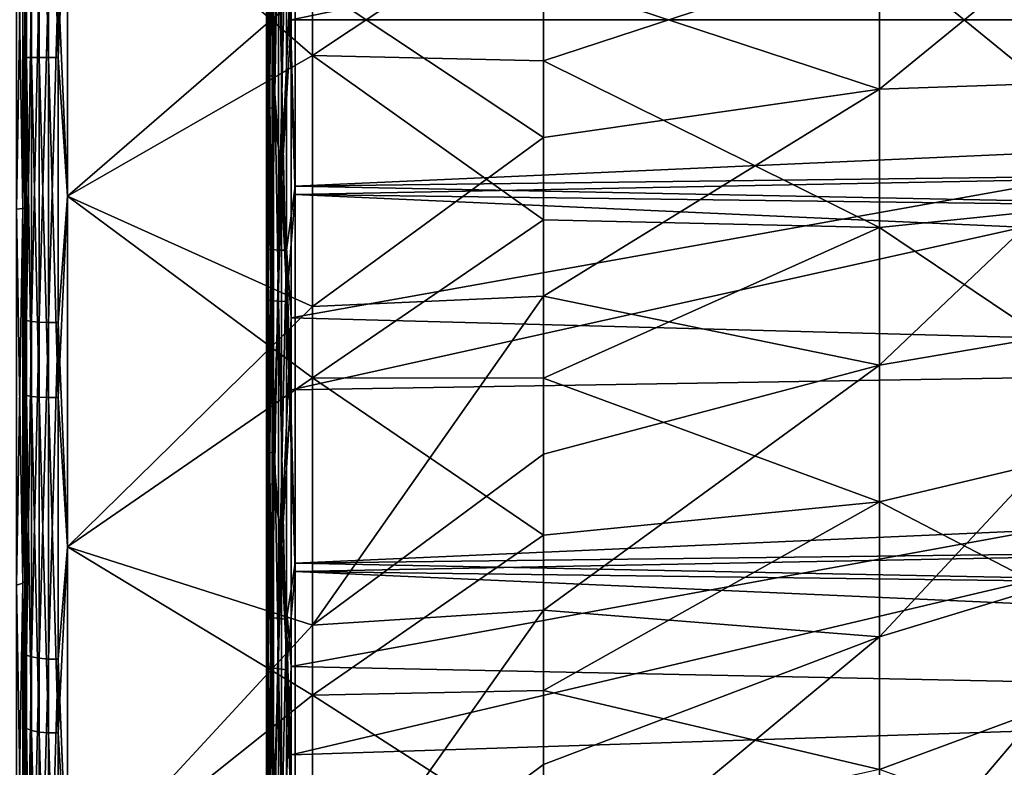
# Model space of a CAD drawing. Header units: millimetres. Extents: x -147 to 182, y -41 to 41.
# Tile 284 of 309: x 137 to 144, y -5 to 0. Entities that reach past the tile are written whole.
import ezdxf

# ---------------------------------------------------------------- set-up
doc = ezdxf.new("R2010")
doc.units = ezdxf.units.MM
doc.header["$LTSCALE"] = 51.403556
for name, color, linetype in [('1', 7, 'CONTINUOUS'), ('10', 7, 'CONTINUOUS'), ('100', 7, 'CONTINUOUS'), ('101', 7, 'CONTINUOUS'), ('11', 7, 'CONTINUOUS'), ('116', 7, 'CONTINUOUS'), ('16', 7, 'CONTINUOUS'), ('17', 7, 'CONTINUOUS'), ('18', 7, 'CONTINUOUS'), ('19', 7, 'CONTINUOUS'), ('20', 7, 'CONTINUOUS'), ('21', 7, 'CONTINUOUS'), ('96', 7, 'CONTINUOUS'), ('97', 7, 'CONTINUOUS'), ('99', 7, 'CONTINUOUS')]:
    doc.layers.add(name, color=color, linetype=linetype)

msp = doc.modelspace()

# ---------------------------------------------------------------- linework, layer by layer
at = {"layer": '1', "color": 7, "linetype": 'CONTINUOUS'}
for points in [[(137, 6.5155, 21.7449), (137, -7.7692, 21.3291), (137, 7.7698, 21.3289), (137, 6.5155, 21.7449)], [(137, 7.7698, 21.3289), (137, -7.7692, 21.3291), (137, -1.23, 21.1186), (137, 7.7698, 21.3289)], [(137, 1.23, 21.1186), (137, 7.7698, 21.3289), (137, -1.23, 21.1186), (137, 1.23, 21.1186)], [(137, 6.5149, -21.745), (137, 7.7692, -21.3291), (137, -6.5155, -21.7449), (137, 6.5149, -21.745)], [(137, -6.5155, -21.7449), (137, 7.7692, -21.3291), (137, -7.7698, -21.3289), (137, -6.5155, -21.7449)], [(137, -7.7698, -21.3289), (137, 7.7692, -21.3291), (137, 1.23, -21.1186), (137, -7.7698, -21.3289)], [(137, -6.5149, 21.745), (137, -7.7692, 21.3291), (137, 6.5155, 21.7449), (137, -6.5149, 21.745)], [(137, 5.2391, 22.0871), (137, -6.5149, 21.745), (137, 6.5155, 21.7449), (137, 5.2391, 22.0871)], [(137, 5.2386, -22.0873), (137, 6.5149, -21.745), (137, -5.2391, -22.0871), (137, 5.2386, -22.0873)], [(137, -5.2391, -22.0871), (137, 6.5149, -21.745), (137, -6.5155, -21.7449), (137, -5.2391, -22.0871)], [(137, -5.2386, 22.0873), (137, -6.5149, 21.745), (137, 5.2391, 22.0871), (137, -5.2386, 22.0873)], [(137, 3.9451, 22.3546), (137, -5.2386, 22.0873), (137, 5.2391, 22.0871), (137, 3.9451, 22.3546)], [(137, 3.9445, -22.3547), (137, 5.2386, -22.0873), (137, -3.9451, -22.3546), (137, 3.9445, -22.3547)], [(137, -3.9451, -22.3546), (137, 5.2386, -22.0873), (137, -5.2391, -22.0871), (137, -3.9451, -22.3546)], [(137, -3.9445, 22.3547), (137, -5.2386, 22.0873), (137, 3.9451, 22.3546), (137, -3.9445, 22.3547)], [(137, 2.6376, 22.5462), (137, -3.9445, 22.3547), (137, 3.9451, 22.3546), (137, 2.6376, 22.5462)], [(137, 2.637, -22.5463), (137, 3.9445, -22.3547), (137, -2.6376, -22.5462), (137, 2.637, -22.5463)], [(137, -2.6376, -22.5462), (137, 3.9445, -22.3547), (137, -3.9451, -22.3546), (137, -2.6376, -22.5462)], [(137, -2.637, 22.5463), (137, -3.9445, 22.3547), (137, 2.6376, 22.5462), (137, -2.637, 22.5463)], [(137, 1.3211, 22.6615), (137, -2.637, 22.5463), (137, 2.6376, 22.5462), (137, 1.3211, 22.6615)], [(137, 1.3206, -22.6616), (137, 2.637, -22.5463), (137, -1.3211, -22.6615), (137, 1.3206, -22.6616)], [(137, -1.3211, -22.6615), (137, 2.637, -22.5463), (137, -2.6376, -22.5462), (137, -1.3211, -22.6615)], [(137, -1.3206, 22.6616), (137, -2.637, 22.5463), (137, 1.3211, 22.6615), (137, -1.3206, 22.6616)], [(137, 0.0003, 22.7), (137, -1.3206, 22.6616), (137, 1.3211, 22.6615), (137, 0.0003, 22.7)], [(137, -0.0003, -22.7), (137, 1.3206, -22.6616), (137, -1.3211, -22.6615), (137, -0.0003, -22.7)], [(137, -1.23, -21.1186), (137, -7.7698, -21.3289), (137, 1.23, -21.1186), (137, -1.23, -21.1186)], [(137, -7.7692, 21.3291), (137, -8.9972, 20.8408), (137, -1.23, 21.1186), (137, -7.7692, 21.3291)], [(137, -1.23, 21.1186), (137, -8.9972, 20.8408), (137, -3.6734, 20.833), (137, -1.23, 21.1186)], [(137, -8.9977, -20.8406), (137, -7.7698, -21.3289), (137, -1.23, -21.1186), (137, -8.9977, -20.8406)], [(137, -3.6734, -20.833), (137, -8.9977, -20.8406), (137, -1.23, -21.1186), (137, -3.6734, -20.833)], [(137, -8.9972, 20.8408), (137, -10.1946, 20.282), (137, -3.6734, 20.833), (137, -8.9972, 20.8408)], [(137, -3.6734, 20.833), (137, -10.1946, 20.282), (137, -6.0671, 20.2657), (137, -3.6734, 20.833)], [(137, -10.1951, -20.2818), (137, -8.9977, -20.8406), (137, -3.6734, -20.833), (137, -10.1951, -20.2818)], [(137, -6.0671, -20.2657), (137, -10.1951, -20.2818), (137, -3.6734, -20.833), (137, -6.0671, -20.2657)]]:
    msp.add_3dface(points, dxfattribs=at)
at = {"layer": '10', "color": 7, "linetype": 'CONTINUOUS'}
for points in [[(136.9428, -1.3301, -22.8375), (136.9428, 1.3301, -22.8375), (136.9854, -1.3253, -22.7539), (136.9428, -1.3301, -22.8375)], [(136.9854, -1.3253, -22.7539), (136.9428, 1.3301, -22.8375), (136.9854, 1.3253, -22.7539), (136.9854, -1.3253, -22.7539)], [(137, 1.3206, -22.6616), (137, -0.0003, -22.7), (136.9854, 1.3253, -22.7539), (137, 1.3206, -22.6616)], [(137, -0.0003, -22.7), (136.9854, -1.3253, -22.7539), (136.9854, 1.3253, -22.7539), (137, -0.0003, -22.7)], [(137, -0.0003, -22.7), (137, -1.3211, -22.6615), (136.9854, -1.3253, -22.7539), (137, -0.0003, -22.7)], [(136.9854, -3.9579, -22.4462), (136.9428, -1.3301, -22.8375), (136.9854, -1.3253, -22.7539), (136.9854, -3.9579, -22.4462)], [(136.9428, -3.9724, -22.5286), (136.9428, -1.3301, -22.8375), (136.9854, -3.9579, -22.4462), (136.9428, -3.9724, -22.5286)], [(137, -1.3211, -22.6615), (137, -2.6376, -22.5462), (136.9854, -1.3253, -22.7539), (137, -1.3211, -22.6615)], [(137, -2.6376, -22.5462), (136.9854, -3.9579, -22.4462), (136.9854, -1.3253, -22.7539), (137, -2.6376, -22.5462)], [(137, -2.6376, -22.5462), (137, -3.9451, -22.3546), (136.9854, -3.9579, -22.4462), (137, -2.6376, -22.5462)], [(137, -3.9451, -22.3546), (137, -5.2391, -22.0871), (136.9854, -3.9579, -22.4462), (137, -3.9451, -22.3546)], [(136.9854, -6.5369, -21.8349), (136.9428, -3.9724, -22.5286), (136.9854, -3.9579, -22.4462), (136.9854, -6.5369, -21.8349)], [(136.9428, -6.561, -21.9151), (136.9428, -3.9724, -22.5286), (136.9854, -6.5369, -21.8349), (136.9428, -6.561, -21.9151)], [(137, -5.2391, -22.0871), (136.9854, -6.5369, -21.8349), (136.9854, -3.9579, -22.4462), (137, -5.2391, -22.0871)], [(137, -5.2391, -22.0871), (137, -6.5155, -21.7449), (136.9854, -6.5369, -21.8349), (137, -5.2391, -22.0871)]]:
    msp.add_3dface(points, dxfattribs=at)
at = {"layer": '100', "color": 7, "linetype": 'CONTINUOUS'}
for points in [[(138.8722, 0, -22.3961), (150.5846, 2.4088, -20.6097), (138.8722, 2.6, -22.2446), (138.8722, 0, -22.3961)], [(150.5846, -0.0002, -20.75), (150.5846, 2.4088, -20.6097), (138.8722, 0, -22.3961), (150.5846, -0.0002, -20.75)], [(138.8722, -2.6, -22.2446), (150.5846, -0.0002, -20.75), (138.8722, 0, -22.3961), (138.8722, -2.6, -22.2446)], [(150.5846, -2.4089, -20.6097), (150.5846, -0.0002, -20.75), (138.8722, -2.6, -22.2446), (150.5846, -2.4089, -20.6097)], [(150.5846, -4.785, -20.1907), (150.5846, -2.4089, -20.6097), (138.8722, -5.1649, -21.7924), (150.5846, -4.785, -20.1907)], [(138.8722, -5.1649, -21.7924), (150.5846, -2.4089, -20.6097), (138.8722, -2.6, -22.2446), (138.8722, -5.1649, -21.7924)], [(138.8722, -7.6599, -21.0454), (150.5846, -7.0969, -19.4986), (150.5846, -4.785, -20.1907), (138.8722, -7.6599, -21.0454)], [(138.8722, -7.6599, -21.0454), (150.5846, -4.785, -20.1907), (138.8722, -5.1649, -21.7924), (138.8722, -7.6599, -21.0454)]]:
    msp.add_3dface(points, dxfattribs=at)
at = {"layer": '101', "color": 7, "linetype": 'CONTINUOUS'}
for points in [[(138.7, 1.4838, 22.7499), (138.7, -1.1575, 22.7688), (138.7098, 0.9877, 22.8389), (138.7, 1.4838, 22.7499)], [(138.9017, -1.1685, 22.9685), (138.9017, 1.4959, 22.9495), (138.8395, 0.9933, 22.9674), (138.9017, -1.1685, 22.9685)], [(138.7, -1.2174, -22.7657), (138.7, 1.4239, -22.7537), (138.7098, 0.6287, -22.8516), (138.7, -1.2174, -22.7657)], [(138.9017, 1.4364, -22.9533), (138.9017, -1.2281, -22.9654), (138.8395, 0.6322, -22.9802), (138.9017, 1.4364, -22.9533)], [(138.7, -1.1575, 22.7688), (138.7098, -1.6107, 22.8034), (138.7098, 0.9877, 22.8389), (138.7, -1.1575, 22.7688)], [(138.7385, -1.6146, 22.8593), (138.7385, 0.9901, 22.8949), (138.7098, -1.6107, 22.8034), (138.7385, -1.6146, 22.8593)], [(138.7098, -1.6107, 22.8034), (138.7385, 0.9901, 22.8949), (138.7098, 0.9877, 22.8389), (138.7098, -1.6107, 22.8034)], [(138.7832, -1.6178, 22.9036), (138.7832, 0.992, 22.9392), (138.7385, -1.6146, 22.8593), (138.7832, -1.6178, 22.9036)], [(138.7385, -1.6146, 22.8593), (138.7832, 0.992, 22.9392), (138.7385, 0.9901, 22.8949), (138.7385, -1.6146, 22.8593)], [(138.8395, -1.6198, 22.9317), (138.8395, 0.9933, 22.9674), (138.7832, -1.6178, 22.9036), (138.8395, -1.6198, 22.9317)], [(138.7832, -1.6178, 22.9036), (138.8395, 0.9933, 22.9674), (138.7832, 0.992, 22.9392), (138.7832, -1.6178, 22.9036)], [(138.8395, -1.6198, 22.9317), (138.9017, -1.1685, 22.9685), (138.8395, 0.9933, 22.9674), (138.8395, -1.6198, 22.9317)], [(138.7, -1.2174, -22.7657), (138.7098, 0.6287, -22.8516), (138.7098, -1.9689, -22.7753), (138.7, -1.2174, -22.7657)], [(138.7385, 0.6302, -22.9076), (138.7385, -1.9737, -22.8311), (138.7098, 0.6287, -22.8516), (138.7385, 0.6302, -22.9076)], [(138.7098, 0.6287, -22.8516), (138.7385, -1.9737, -22.8311), (138.7098, -1.9689, -22.7753), (138.7098, 0.6287, -22.8516)], [(138.7832, 0.6314, -22.9519), (138.7832, -1.9775, -22.8753), (138.7385, 0.6302, -22.9076), (138.7832, 0.6314, -22.9519)], [(138.7385, 0.6302, -22.9076), (138.7832, -1.9775, -22.8753), (138.7385, -1.9737, -22.8311), (138.7385, 0.6302, -22.9076)], [(138.8395, 0.6322, -22.9802), (138.8395, -1.9799, -22.9035), (138.7832, 0.6314, -22.9519), (138.8395, 0.6322, -22.9802)], [(138.7832, 0.6314, -22.9519), (138.8395, -1.9799, -22.9035), (138.7832, -1.9775, -22.8753), (138.7832, 0.6314, -22.9519)], [(138.8395, 0.6322, -22.9802), (138.9017, -1.2281, -22.9654), (138.8395, -1.9799, -22.9035), (138.8395, 0.6322, -22.9802)], [(138.7, -1.1575, 22.7688), (138.7, -3.7832, 22.4822), (138.7098, -1.6107, 22.8034), (138.7, -1.1575, 22.7688)], [(138.9018, -3.8173, 22.6792), (138.9017, -1.1685, 22.9685), (138.8395, -1.6198, 22.9317), (138.9018, -3.8173, 22.6792)], [(138.7, -3.8424, -22.4721), (138.7, -1.2174, -22.7657), (138.7098, -1.9689, -22.7753), (138.7, -3.8424, -22.4721)], [(138.9017, -1.2281, -22.9654), (138.9017, -3.8761, -22.6693), (138.8395, -1.9799, -22.9035), (138.9017, -1.2281, -22.9654)], [(138.7, -3.7832, 22.4822), (138.7098, -4.1883, 22.4733), (138.7098, -1.6107, 22.8034), (138.7, -3.7832, 22.4822)], [(138.7098, -4.1883, 22.4733), (138.7385, -1.6146, 22.8593), (138.7098, -1.6107, 22.8034), (138.7098, -4.1883, 22.4733)], [(138.7385, -4.1985, 22.5284), (138.7385, -1.6146, 22.8593), (138.7098, -4.1883, 22.4733), (138.7385, -4.1985, 22.5284)], [(138.7385, -4.1985, 22.5284), (138.7832, -1.6178, 22.9036), (138.7385, -1.6146, 22.8593), (138.7385, -4.1985, 22.5284)], [(138.7832, -4.2067, 22.572), (138.7832, -1.6178, 22.9036), (138.7385, -4.1985, 22.5284), (138.7832, -4.2067, 22.572)], [(138.7832, -4.2067, 22.572), (138.8395, -1.6198, 22.9317), (138.7832, -1.6178, 22.9036), (138.7832, -4.2067, 22.572)], [(138.8395, -4.2118, 22.5998), (138.8395, -1.6198, 22.9317), (138.7832, -4.2067, 22.572), (138.8395, -4.2118, 22.5998)], [(138.8395, -4.2118, 22.5998), (138.9018, -3.8173, 22.6792), (138.8395, -1.6198, 22.9317), (138.8395, -4.2118, 22.5998)], [(138.7, -3.8424, -22.4721), (138.7098, -1.9689, -22.7753), (138.7098, -4.5409, -22.4047), (138.7, -3.8424, -22.4721)], [(138.7385, -1.9737, -22.8311), (138.7385, -4.5521, -22.4596), (138.7098, -1.9689, -22.7753), (138.7385, -1.9737, -22.8311)], [(138.7098, -1.9689, -22.7753), (138.7385, -4.5521, -22.4596), (138.7098, -4.5409, -22.4047), (138.7098, -1.9689, -22.7753)], [(138.7832, -1.9775, -22.8753), (138.7832, -4.5609, -22.5031), (138.7385, -1.9737, -22.8311), (138.7832, -1.9775, -22.8753)], [(138.7385, -1.9737, -22.8311), (138.7832, -4.5609, -22.5031), (138.7385, -4.5521, -22.4596), (138.7385, -1.9737, -22.8311)], [(138.8395, -1.9799, -22.9035), (138.8395, -4.5665, -22.5308), (138.7832, -1.9775, -22.8753), (138.8395, -1.9799, -22.9035)], [(138.7832, -1.9775, -22.8753), (138.8395, -4.5665, -22.5308), (138.7832, -4.5609, -22.5031), (138.7832, -1.9775, -22.8753)], [(138.8395, -1.9799, -22.9035), (138.9017, -3.8761, -22.6693), (138.8395, -4.5665, -22.5308), (138.8395, -1.9799, -22.9035)], [(138.7, -3.7832, 22.4822), (138.7, -6.3581, 21.8937), (138.7098, -4.1883, 22.4733), (138.7, -3.7832, 22.4822)], [(138.7, -6.4158, -21.8769), (138.7, -3.8424, -22.4721), (138.7098, -4.5409, -22.4047), (138.7, -6.4158, -21.8769)], [(138.9018, -6.4149, 22.0855), (138.9018, -3.8173, 22.6792), (138.8395, -4.2118, 22.5998), (138.9018, -6.4149, 22.0855)], [(138.9017, -3.8761, -22.6693), (138.9017, -6.4721, -22.0688), (138.8395, -4.5665, -22.5308), (138.9017, -3.8761, -22.6693)], [(138.7, -6.3581, 21.8937), (138.7098, -6.7117, 21.8527), (138.7098, -4.1883, 22.4733), (138.7, -6.3581, 21.8937)], [(138.7098, -6.7117, 21.8527), (138.7385, -4.1985, 22.5284), (138.7098, -4.1883, 22.4733), (138.7098, -6.7117, 21.8527)], [(138.7385, -6.7282, 21.9063), (138.7385, -4.1985, 22.5284), (138.7098, -6.7117, 21.8527), (138.7385, -6.7282, 21.9063)], [(138.7385, -6.7282, 21.9063), (138.7832, -4.2067, 22.572), (138.7385, -4.1985, 22.5284), (138.7385, -6.7282, 21.9063)], [(138.7832, -6.7412, 21.9487), (138.7832, -4.2067, 22.572), (138.7385, -6.7282, 21.9063), (138.7832, -6.7412, 21.9487)], [(138.7832, -6.7412, 21.9487), (138.8395, -4.2118, 22.5998), (138.7832, -4.2067, 22.572), (138.7832, -6.7412, 21.9487)], [(138.8395, -6.7495, 21.9757), (138.8395, -4.2118, 22.5998), (138.7832, -6.7412, 21.9487), (138.8395, -6.7495, 21.9757)], [(138.8395, -6.7495, 21.9757), (138.9018, -6.4149, 22.0855), (138.8395, -4.2118, 22.5998), (138.8395, -6.7495, 21.9757)], [(138.7, -6.4158, -21.8769), (138.7098, -4.5409, -22.4047), (138.7098, -7.0543, -21.7446), (138.7, -6.4158, -21.8769)], [(138.7385, -4.5521, -22.4596), (138.7385, -7.0716, -21.7979), (138.7098, -4.5409, -22.4047), (138.7385, -4.5521, -22.4596)], [(138.7098, -4.5409, -22.4047), (138.7385, -7.0716, -21.7979), (138.7098, -7.0543, -21.7446), (138.7098, -4.5409, -22.4047)], [(138.7832, -4.5609, -22.5031), (138.7832, -7.0853, -21.8401), (138.7385, -4.5521, -22.4596), (138.7832, -4.5609, -22.5031)], [(138.7385, -4.5521, -22.4596), (138.7832, -7.0853, -21.8401), (138.7385, -7.0716, -21.7979), (138.7385, -4.5521, -22.4596)], [(138.8395, -4.5665, -22.5308), (138.8395, -7.094, -21.867), (138.7832, -4.5609, -22.5031), (138.8395, -4.5665, -22.5308)], [(138.7832, -4.5609, -22.5031), (138.8395, -7.094, -21.867), (138.7832, -7.0853, -21.8401), (138.7832, -4.5609, -22.5031)], [(138.8395, -4.5665, -22.5308), (138.9017, -6.4721, -22.0688), (138.8395, -7.094, -21.867), (138.8395, -4.5665, -22.5308)]]:
    msp.add_3dface(points, dxfattribs=at)
at = {"layer": '11', "color": 7, "linetype": 'CONTINUOUS'}
for points in [[(136.9428, 1.3301, 22.8375), (136.9428, -1.3301, 22.8375), (136.9854, 1.3253, 22.7539), (136.9428, 1.3301, 22.8375)], [(136.9854, 1.3253, 22.7539), (136.9428, -1.3301, 22.8375), (136.9854, -1.3253, 22.7539), (136.9854, 1.3253, 22.7539)], [(137, 0.0003, 22.7), (136.9854, 1.3253, 22.7539), (136.9854, -1.3253, 22.7539), (137, 0.0003, 22.7)], [(137, -1.3206, 22.6616), (137, 0.0003, 22.7), (136.9854, -1.3253, 22.7539), (137, -1.3206, 22.6616)], [(136.9428, -1.3301, 22.8375), (136.9428, -3.9724, 22.5286), (136.9854, -1.3253, 22.7539), (136.9428, -1.3301, 22.8375)], [(136.9854, -1.3253, 22.7539), (136.9428, -3.9724, 22.5286), (136.9854, -3.9579, 22.4462), (136.9854, -1.3253, 22.7539)], [(137, -2.637, 22.5463), (137, -1.3206, 22.6616), (136.9854, -3.9579, 22.4462), (137, -2.637, 22.5463)], [(137, -1.3206, 22.6616), (136.9854, -1.3253, 22.7539), (136.9854, -3.9579, 22.4462), (137, -1.3206, 22.6616)], [(137, -3.9445, 22.3547), (137, -2.637, 22.5463), (136.9854, -3.9579, 22.4462), (137, -3.9445, 22.3547)], [(137, -5.2386, 22.0873), (137, -3.9445, 22.3547), (136.9854, -6.5369, 21.8349), (137, -5.2386, 22.0873)], [(137, -3.9445, 22.3547), (136.9854, -3.9579, 22.4462), (136.9854, -6.5369, 21.8349), (137, -3.9445, 22.3547)], [(136.9428, -3.9724, 22.5286), (136.9428, -6.561, 21.9151), (136.9854, -3.9579, 22.4462), (136.9428, -3.9724, 22.5286)], [(136.9854, -3.9579, 22.4462), (136.9428, -6.561, 21.9151), (136.9854, -6.5369, 21.8349), (136.9854, -3.9579, 22.4462)], [(137, -6.5149, 21.745), (137, -5.2386, 22.0873), (136.9854, -6.5369, 21.8349), (137, -6.5149, 21.745)]]:
    msp.add_3dface(points, dxfattribs=at)
at = {"layer": '116', "color": 7, "linetype": 'CONTINUOUS'}
for points in [[(138.8722, 0, -22.3961), (138.8722, 2.6, -22.2446), (138.8047, 1.4375, -22.3722), (138.8722, 0, -22.3961)], [(138.7, 2.2618, -22.4806), (138.7, -0.4016, -22.5906), (138.7127, -0.3951, -22.5206), (138.7, 2.2618, -22.4806)], [(138.7, 2.2618, -22.4806), (138.7127, -0.3951, -22.5206), (138.7127, 2.2595, -22.4105), (138.7, 2.2618, -22.4806)], [(138.7127, -0.3951, -22.5206), (138.7491, 2.2533, -22.3496), (138.7127, 2.2595, -22.4105), (138.7127, -0.3951, -22.5206)], [(138.7491, -0.3941, -22.4594), (138.7491, 2.2533, -22.3496), (138.7127, -0.3951, -22.5206), (138.7491, -0.3941, -22.4594)], [(138.7491, -0.3941, -22.4594), (138.8047, 1.4375, -22.3722), (138.7491, 2.2533, -22.3496), (138.7491, -0.3941, -22.4594)], [(138.7, 2.0331, 22.5025), (138.7127, 2.0347, 22.432), (138.7127, -0.6209, 22.5155), (138.7, 2.0331, 22.5025)], [(138.7, -0.6312, 22.5853), (138.7, 2.0331, 22.5025), (138.7127, -0.6209, 22.5155), (138.7, -0.6312, 22.5853)], [(138.7491, 2.0291, 22.371), (138.7491, -0.6192, 22.4543), (138.7127, 2.0347, 22.432), (138.7491, 2.0291, 22.371)], [(138.7127, 2.0347, 22.432), (138.7491, -0.6192, 22.4543), (138.7127, -0.6209, 22.5155), (138.7127, 2.0347, 22.432)], [(138.7491, 2.0291, 22.371), (138.8047, 1.5179, 22.3668), (138.7491, -0.6192, 22.4543), (138.7491, 2.0291, 22.371)], [(138.8047, 1.5179, 22.3668), (138.8047, -1.0756, 22.3925), (138.7491, -0.6192, 22.4543), (138.8047, 1.5179, 22.3668)], [(138.8047, 1.5179, 22.3668), (138.8722, 0.3811, 22.3928), (138.8047, -1.0756, 22.3925), (138.8047, 1.5179, 22.3668)], [(138.8047, -1.1561, -22.3885), (138.8047, 1.4375, -22.3722), (138.7491, -0.3941, -22.4594), (138.8047, -1.1561, -22.3885)], [(138.8047, -1.1561, -22.3885), (138.8722, 0, -22.3961), (138.8047, 1.4375, -22.3722), (138.8047, -1.1561, -22.3885)], [(138.8722, 0.3811, 22.3928), (138.8722, -2.0946, 22.2979), (138.8047, -1.0756, 22.3925), (138.8722, 0.3811, 22.3928)], [(138.8722, -2.6, -22.2446), (138.8722, 0, -22.3961), (138.8047, -1.1561, -22.3885), (138.8722, -2.6, -22.2446)], [(138.7, -0.4016, -22.5906), (138.7127, -3.0443, -22.3174), (138.7127, -0.3951, -22.5206), (138.7, -0.4016, -22.5906)], [(138.7, -0.4016, -22.5906), (138.7, -3.0594, -22.386), (138.7127, -3.0443, -22.3174), (138.7, -0.4016, -22.5906)], [(138.7491, -3.036, -22.2568), (138.7491, -0.3941, -22.4594), (138.7127, -3.0443, -22.3174), (138.7491, -3.036, -22.2568)], [(138.7127, -3.0443, -22.3174), (138.7491, -0.3941, -22.4594), (138.7127, -0.3951, -22.5206), (138.7127, -3.0443, -22.3174)], [(138.7491, -3.036, -22.2568), (138.8047, -1.1561, -22.3885), (138.7491, -0.3941, -22.4594), (138.7491, -3.036, -22.2568)], [(138.7, -0.6312, 22.5853), (138.7127, -0.6209, 22.5155), (138.7127, -3.2678, 22.2858), (138.7, -0.6312, 22.5853)], [(138.7491, -0.6192, 22.4543), (138.7491, -3.259, 22.2252), (138.7127, -0.6209, 22.5155), (138.7491, -0.6192, 22.4543)], [(138.7127, -0.6209, 22.5155), (138.7491, -3.259, 22.2252), (138.7127, -3.2678, 22.2858), (138.7127, -0.6209, 22.5155)], [(138.7491, -0.6192, 22.4543), (138.8047, -1.0756, 22.3925), (138.7491, -3.259, 22.2252), (138.7491, -0.6192, 22.4543)], [(138.7, -3.2868, 22.3538), (138.7, -0.6312, 22.5853), (138.7127, -3.2678, 22.2858), (138.7, -3.2868, 22.3538)], [(138.8047, -1.0756, 22.3925), (138.8047, -3.6547, 22.1184), (138.7491, -3.259, 22.2252), (138.8047, -1.0756, 22.3925)], [(138.8047, -1.0756, 22.3925), (138.8722, -2.0946, 22.2979), (138.8047, -3.6547, 22.1184), (138.8047, -1.0756, 22.3925)], [(138.8047, -3.7341, -22.1051), (138.8047, -1.1561, -22.3885), (138.7491, -3.036, -22.2568), (138.8047, -3.7341, -22.1051)], [(138.8047, -3.7341, -22.1051), (138.8722, -2.6, -22.2446), (138.8047, -1.1561, -22.3885), (138.8047, -3.7341, -22.1051)], [(138.8722, -2.0946, 22.2979), (138.8722, -4.5448, 21.9301), (138.8047, -3.6547, 22.1184), (138.8722, -2.0946, 22.2979)], [(138.8722, -5.1649, -21.7924), (138.8722, -2.6, -22.2446), (138.8047, -3.7341, -22.1051), (138.8722, -5.1649, -21.7924)], [(138.7, -3.0594, -22.386), (138.7127, -5.651, -21.8037), (138.7127, -3.0443, -22.3174), (138.7, -3.0594, -22.386)], [(138.7491, -5.6356, -21.7444), (138.7491, -3.036, -22.2568), (138.7127, -5.651, -21.8037), (138.7491, -5.6356, -21.7444)], [(138.7127, -5.651, -21.8037), (138.7491, -3.036, -22.2568), (138.7127, -3.0443, -22.3174), (138.7127, -5.651, -21.8037)], [(138.7491, -5.6356, -21.7444), (138.8047, -3.7341, -22.1051), (138.7491, -3.036, -22.2568), (138.7491, -5.6356, -21.7444)], [(138.7, -3.0594, -22.386), (138.7, -5.6745, -21.8699), (138.7127, -5.651, -21.8037), (138.7, -3.0594, -22.386)], [(138.7, -3.2868, 22.3538), (138.7127, -3.2678, 22.2858), (138.7127, -5.8693, 21.7459), (138.7, -3.2868, 22.3538)], [(138.7, -5.8966, 21.8111), (138.7, -3.2868, 22.3538), (138.7127, -5.8693, 21.7459), (138.7, -5.8966, 21.8111)], [(138.7491, -3.259, 22.2252), (138.7491, -5.8534, 21.6868), (138.7127, -3.2678, 22.2858), (138.7491, -3.259, 22.2252)], [(138.7127, -3.2678, 22.2858), (138.7491, -5.8534, 21.6868), (138.7127, -5.8693, 21.7459), (138.7127, -3.2678, 22.2858)], [(138.7491, -3.259, 22.2252), (138.8047, -3.6547, 22.1184), (138.7491, -5.8534, 21.6868), (138.7491, -3.259, 22.2252)], [(138.8047, -3.6547, 22.1184), (138.8047, -6.1849, 21.5483), (138.7491, -5.8534, 21.6868), (138.8047, -3.6547, 22.1184)], [(138.8047, -3.6547, 22.1184), (138.8722, -4.5448, 21.9301), (138.8047, -6.1849, 21.5483), (138.8047, -3.6547, 22.1184)], [(138.8047, -6.2623, -21.5259), (138.8047, -3.7341, -22.1051), (138.7491, -5.6356, -21.7444), (138.8047, -6.2623, -21.5259)], [(138.8047, -6.2623, -21.5259), (138.8722, -5.1649, -21.7924), (138.8047, -3.7341, -22.1051), (138.8047, -6.2623, -21.5259)], [(138.8722, -4.5448, 21.9301), (138.8722, -6.9393, 21.2939), (138.8047, -6.1849, 21.5483), (138.8722, -4.5448, 21.9301)], [(138.8722, -7.6599, -21.0454), (138.8722, -5.1649, -21.7924), (138.8047, -6.2623, -21.5259), (138.8722, -7.6599, -21.0454)]]:
    msp.add_3dface(points, dxfattribs=at)
at = {"layer": '16', "color": 7, "linetype": 'CONTINUOUS'}
for points in [[(139.023, 2.0135, -20.1224), (139.023, -0.2521, -20.2213), (137.3009, 1.2401, -21.291), (139.023, 2.0135, -20.1224)], [(139.023, -0.2521, -20.2213), (139.023, 2.0135, -20.1224), (140.6478, 0.8279, -18.9619), (139.023, -0.2521, -20.2213)], [(137.3009, 1.2401, -21.291), (139.023, -0.2521, -20.2213), (137.3009, -1.2401, -21.291), (137.3009, 1.2401, -21.291)], [(140.6478, -0.2898, -18.9777), (139.023, -0.2521, -20.2213), (140.6478, 0.8279, -18.9619), (140.6478, -0.2898, -18.9777)], [(139.023, -0.2521, -20.2213), (139.023, -2.5146, -20.0659), (137.3009, -1.2401, -21.291), (139.023, -0.2521, -20.2213)], [(139.023, -2.5146, -20.0659), (139.023, -0.2521, -20.2213), (140.6478, -1.4066, -18.9278), (139.023, -2.5146, -20.0659)], [(140.6478, -1.4066, -18.9278), (139.023, -0.2521, -20.2213), (140.6478, -0.2898, -18.9777), (140.6478, -1.4066, -18.9278)], [(137.3009, -1.2401, -21.291), (139.023, -2.5146, -20.0659), (137.3009, -3.7034, -21.003), (137.3009, -1.2401, -21.291)], [(140.6478, -2.5184, -18.8121), (139.023, -2.5146, -20.0659), (140.6478, -1.4066, -18.9278), (140.6478, -2.5184, -18.8121)], [(139.023, -2.5146, -20.0659), (139.023, -4.7454, -19.6582), (137.3009, -3.7034, -21.003), (139.023, -2.5146, -20.0659)], [(139.023, -4.7454, -19.6582), (139.023, -2.5146, -20.0659), (140.6478, -3.6215, -18.6312), (139.023, -4.7454, -19.6582)], [(140.6478, -3.6215, -18.6312), (139.023, -2.5146, -20.0659), (140.6478, -2.5184, -18.8121), (140.6478, -3.6215, -18.6312)], [(140.6478, -4.7121, -18.3857), (139.023, -4.7454, -19.6582), (140.6478, -3.6215, -18.6312), (140.6478, -4.7121, -18.3857)], [(137.3009, -3.7034, -21.003), (139.023, -4.7454, -19.6582), (137.3009, -6.1167, -20.4311), (137.3009, -3.7034, -21.003)], [(139.023, -4.7454, -19.6582), (139.023, -6.9166, -19.0033), (137.3009, -6.1167, -20.4311), (139.023, -4.7454, -19.6582)], [(140.6478, -5.7863, -18.0764), (139.023, -4.7454, -19.6582), (140.6478, -4.7121, -18.3857), (140.6478, -5.7863, -18.0764)], [(139.023, -6.9166, -19.0033), (139.023, -4.7454, -19.6582), (140.6478, -5.7863, -18.0764), (139.023, -6.9166, -19.0033)]]:
    msp.add_3dface(points, dxfattribs=at)
at = {"layer": '17', "color": 7, "linetype": 'CONTINUOUS'}
for points in [[(137.3009, -1.2401, 21.291), (139.023, 0.2521, 20.2213), (137.3009, 1.2401, 21.291), (137.3009, -1.2401, 21.291)], [(140.6478, -0.8279, 18.9619), (140.6478, 0.2898, 18.9777), (139.023, 0.2521, 20.2213), (140.6478, -0.8279, 18.9619)], [(139.023, -2.0135, 20.1224), (139.023, 0.2521, 20.2213), (137.3009, -1.2401, 21.291), (139.023, -2.0135, 20.1224)], [(139.023, -2.0135, 20.1224), (140.6478, -0.8279, 18.9619), (139.023, 0.2521, 20.2213), (139.023, -2.0135, 20.1224)], [(140.6478, -1.9428, 18.8803), (140.6478, -0.8279, 18.9619), (139.023, -2.0135, 20.1224), (140.6478, -1.9428, 18.8803)], [(137.3009, -3.7034, 21.003), (139.023, -2.0135, 20.1224), (137.3009, -1.2401, 21.291), (137.3009, -3.7034, 21.003)], [(140.6478, -3.0509, 18.7331), (140.6478, -1.9428, 18.8803), (139.023, -4.2539, 19.7704), (140.6478, -3.0509, 18.7331)], [(139.023, -4.2539, 19.7704), (140.6478, -1.9428, 18.8803), (139.023, -2.0135, 20.1224), (139.023, -4.2539, 19.7704)], [(139.023, -4.2539, 19.7704), (139.023, -2.0135, 20.1224), (137.3009, -3.7034, 21.003), (139.023, -4.2539, 19.7704)], [(140.6478, -4.1484, 18.521), (140.6478, -3.0509, 18.7331), (139.023, -4.2539, 19.7704), (140.6478, -4.1484, 18.521)], [(137.3009, -6.1167, 20.4311), (139.023, -4.2539, 19.7704), (137.3009, -3.7034, 21.003), (137.3009, -6.1167, 20.4311)], [(140.6478, -5.2316, 18.2447), (140.6478, -4.1484, 18.521), (139.023, -6.4407, 19.1698), (140.6478, -5.2316, 18.2447)], [(139.023, -6.4407, 19.1698), (140.6478, -4.1484, 18.521), (139.023, -4.2539, 19.7704), (139.023, -6.4407, 19.1698)], [(139.023, -6.4407, 19.1698), (139.023, -4.2539, 19.7704), (137.3009, -6.1167, 20.4311), (139.023, -6.4407, 19.1698)], [(140.6478, -6.2966, 17.9051), (140.6478, -5.2316, 18.2447), (139.023, -6.4407, 19.1698), (140.6478, -6.2966, 17.9051)]]:
    msp.add_3dface(points, dxfattribs=at)
at = {"layer": '18', "color": 7, "linetype": 'CONTINUOUS'}
for points in [[(137.012, -0.2646, -21.221), (137, 1.23, -21.1186), (137.012, 2.1131, -21.1172), (137.012, -0.2646, -21.221)], [(137.0469, -0.2653, -21.2814), (137.012, 2.1131, -21.1172), (137.0469, 2.1191, -21.1772), (137.0469, -0.2653, -21.2814)], [(137.012, -0.2646, -21.221), (137.012, 2.1131, -21.1172), (137.0469, -0.2653, -21.2814), (137.012, -0.2646, -21.221)], [(137.1003, -0.2659, -21.3261), (137.0469, 2.1191, -21.1772), (137.1003, 2.1236, -21.2218), (137.1003, -0.2659, -21.3261)], [(137.0469, -0.2653, -21.2814), (137.0469, 2.1191, -21.1772), (137.1003, -0.2659, -21.3261), (137.0469, -0.2653, -21.2814)], [(137.1659, -0.2662, -21.3498), (137.1003, 2.1236, -21.2218), (137.1659, 2.1259, -21.2453), (137.1659, -0.2662, -21.3498)], [(137.1003, -0.2659, -21.3261), (137.1003, 2.1236, -21.2218), (137.1659, -0.2662, -21.3498), (137.1003, -0.2659, -21.3261)], [(137.1659, -0.2662, -21.3498), (137.1659, 2.1259, -21.2453), (137.2356, -0.2662, -21.3495), (137.1659, -0.2662, -21.3498)], [(137.2356, -0.2662, -21.3495), (137.1659, 2.1259, -21.2453), (137.2356, 2.1259, -21.2451), (137.2356, -0.2662, -21.3495)], [(137.3009, 1.2401, -21.291), (137.2356, -0.2662, -21.3495), (137.2356, 2.1259, -21.2451), (137.3009, 1.2401, -21.291)], [(137, -1.23, -21.1186), (137, 1.23, -21.1186), (137.012, -0.2646, -21.221), (137, -1.23, -21.1186)], [(137.3009, 1.2401, -21.291), (137.3009, -1.2401, -21.291), (137.2356, -0.2662, -21.3495), (137.3009, 1.2401, -21.291)], [(137.012, -2.6389, -21.0579), (137, -1.23, -21.1186), (137.012, -0.2646, -21.221), (137.012, -2.6389, -21.0579)], [(137.012, -2.6389, -21.0579), (137.012, -0.2646, -21.221), (137.0469, -2.6464, -21.1178), (137.012, -2.6389, -21.0579)], [(137.0469, -2.6464, -21.1178), (137.012, -0.2646, -21.221), (137.0469, -0.2653, -21.2814), (137.0469, -2.6464, -21.1178)], [(137.0469, -2.6464, -21.1178), (137.0469, -0.2653, -21.2814), (137.1003, -2.652, -21.1622), (137.0469, -2.6464, -21.1178)], [(137.1003, -2.652, -21.1622), (137.0469, -0.2653, -21.2814), (137.1003, -0.2659, -21.3261), (137.1003, -2.652, -21.1622)], [(137.1003, -2.652, -21.1622), (137.1003, -0.2659, -21.3261), (137.1659, -2.6549, -21.1857), (137.1003, -2.652, -21.1622)], [(137.1659, -2.6549, -21.1857), (137.1003, -0.2659, -21.3261), (137.1659, -0.2662, -21.3498), (137.1659, -2.6549, -21.1857)], [(137.1659, -2.6549, -21.1857), (137.1659, -0.2662, -21.3498), (137.2356, -2.6549, -21.1855), (137.1659, -2.6549, -21.1857)], [(137.2356, -2.6549, -21.1855), (137.1659, -0.2662, -21.3498), (137.2356, -0.2662, -21.3495), (137.2356, -2.6549, -21.1855)], [(137.3009, -1.2401, -21.291), (137.2356, -2.6549, -21.1855), (137.2356, -0.2662, -21.3495), (137.3009, -1.2401, -21.291)], [(137, -3.6734, -20.833), (137, -1.23, -21.1186), (137.012, -2.6389, -21.0579), (137, -3.6734, -20.833)], [(137.3009, -1.2401, -21.291), (137.3009, -3.7034, -21.003), (137.2356, -2.6549, -21.1855), (137.3009, -1.2401, -21.291)], [(137.012, -4.9801, -20.6301), (137, -3.6734, -20.833), (137.012, -2.6389, -21.0579), (137.012, -4.9801, -20.6301)], [(137.012, -4.9801, -20.6301), (137.012, -2.6389, -21.0579), (137.0469, -4.9942, -20.6887), (137.012, -4.9801, -20.6301)], [(137.0469, -4.9942, -20.6887), (137.012, -2.6389, -21.0579), (137.0469, -2.6464, -21.1178), (137.0469, -4.9942, -20.6887)], [(137.0469, -4.9942, -20.6887), (137.0469, -2.6464, -21.1178), (137.1003, -5.0047, -20.7322), (137.0469, -4.9942, -20.6887)], [(137.1003, -5.0047, -20.7322), (137.0469, -2.6464, -21.1178), (137.1003, -2.652, -21.1622), (137.1003, -5.0047, -20.7322)], [(137.1003, -5.0047, -20.7322), (137.1003, -2.652, -21.1622), (137.1659, -5.0103, -20.7552), (137.1003, -5.0047, -20.7322)], [(137.1659, -5.0103, -20.7552), (137.1003, -2.652, -21.1622), (137.1659, -2.6549, -21.1857), (137.1659, -5.0103, -20.7552)], [(137.1659, -5.0103, -20.7552), (137.1659, -2.6549, -21.1857), (137.2356, -5.0102, -20.755), (137.1659, -5.0103, -20.7552)], [(137.2356, -5.0102, -20.755), (137.1659, -2.6549, -21.1857), (137.2356, -2.6549, -21.1855), (137.2356, -5.0102, -20.755)], [(137.3009, -3.7034, -21.003), (137.2356, -5.0102, -20.755), (137.2356, -2.6549, -21.1855), (137.3009, -3.7034, -21.003)], [(137, -6.0671, -20.2657), (137, -3.6734, -20.833), (137.012, -4.9801, -20.6301), (137, -6.0671, -20.2657)], [(137.3009, -3.7034, -21.003), (137.3009, -6.1167, -20.4311), (137.2356, -5.0102, -20.755), (137.3009, -3.7034, -21.003)], [(137.012, -7.2586, -19.9428), (137, -6.0671, -20.2657), (137.012, -4.9801, -20.6301), (137.012, -7.2586, -19.9428)], [(137.012, -7.2586, -19.9428), (137.012, -4.9801, -20.6301), (137.0469, -7.2792, -19.9995), (137.012, -7.2586, -19.9428)], [(137.0469, -7.2792, -19.9995), (137.012, -4.9801, -20.6301), (137.0469, -4.9942, -20.6887), (137.0469, -7.2792, -19.9995)], [(137.0469, -7.2792, -19.9995), (137.0469, -4.9942, -20.6887), (137.1003, -7.2945, -20.0415), (137.0469, -7.2792, -19.9995)], [(137.1003, -7.2945, -20.0415), (137.0469, -4.9942, -20.6887), (137.1003, -5.0047, -20.7322), (137.1003, -7.2945, -20.0415)], [(137.1003, -7.2945, -20.0415), (137.1003, -5.0047, -20.7322), (137.1659, -7.3026, -20.0638), (137.1003, -7.2945, -20.0415)], [(137.1659, -7.3026, -20.0638), (137.1003, -5.0047, -20.7322), (137.1659, -5.0103, -20.7552), (137.1659, -7.3026, -20.0638)], [(137.2356, -7.3025, -20.0635), (137.1659, -5.0103, -20.7552), (137.2356, -5.0102, -20.755), (137.2356, -7.3025, -20.0635)], [(137.1659, -7.3026, -20.0638), (137.1659, -5.0103, -20.7552), (137.2356, -7.3025, -20.0635), (137.1659, -7.3026, -20.0638)], [(137.3009, -6.1167, -20.4311), (137.2356, -7.3025, -20.0635), (137.2356, -5.0102, -20.755), (137.3009, -6.1167, -20.4311)]]:
    msp.add_3dface(points, dxfattribs=at)
at = {"layer": '19', "color": 7, "linetype": 'CONTINUOUS'}
for points in [[(137, 1.23, 21.1186), (137, -1.23, 21.1186), (137.012, 0.2646, 21.221), (137, 1.23, 21.1186)], [(137.3009, -1.2401, 21.291), (137.3009, 1.2401, 21.291), (137.2356, 0.2662, 21.3495), (137.3009, -1.2401, 21.291)], [(137.012, 0.2646, 21.221), (137, -1.23, 21.1186), (137.012, -2.1131, 21.1172), (137.012, 0.2646, 21.221)], [(137.012, 0.2646, 21.221), (137.012, -2.1131, 21.1172), (137.0469, 0.2653, 21.2814), (137.012, 0.2646, 21.221)], [(137.0469, 0.2653, 21.2814), (137.012, -2.1131, 21.1172), (137.0469, -2.1191, 21.1772), (137.0469, 0.2653, 21.2814)], [(137.0469, 0.2653, 21.2814), (137.0469, -2.1191, 21.1772), (137.1003, 0.2659, 21.3261), (137.0469, 0.2653, 21.2814)], [(137.1003, 0.2659, 21.3261), (137.0469, -2.1191, 21.1772), (137.1003, -2.1236, 21.2218), (137.1003, 0.2659, 21.3261)], [(137.1003, 0.2659, 21.3261), (137.1003, -2.1236, 21.2218), (137.1659, 0.2662, 21.3498), (137.1003, 0.2659, 21.3261)], [(137.1659, 0.2662, 21.3498), (137.1003, -2.1236, 21.2218), (137.1659, -2.1259, 21.2453), (137.1659, 0.2662, 21.3498)], [(137.1659, 0.2662, 21.3498), (137.1659, -2.1259, 21.2453), (137.2356, 0.2662, 21.3495), (137.1659, 0.2662, 21.3498)], [(137.2356, 0.2662, 21.3495), (137.1659, -2.1259, 21.2453), (137.2356, -2.1259, 21.2451), (137.2356, 0.2662, 21.3495)], [(137.3009, -1.2401, 21.291), (137.2356, 0.2662, 21.3495), (137.2356, -2.1259, 21.2451), (137.3009, -1.2401, 21.291)], [(137, -1.23, 21.1186), (137, -3.6734, 20.833), (137.012, -2.1131, 21.1172), (137, -1.23, 21.1186)], [(137.3009, -3.7034, 21.003), (137.3009, -1.2401, 21.291), (137.2356, -2.1259, 21.2451), (137.3009, -3.7034, 21.003)], [(137.012, -2.1131, 21.1172), (137, -3.6734, 20.833), (137.012, -4.4642, 20.7478), (137.012, -2.1131, 21.1172)], [(137.012, -2.1131, 21.1172), (137.012, -4.4642, 20.7478), (137.0469, -2.1191, 21.1772), (137.012, -2.1131, 21.1172)], [(137.0469, -2.1191, 21.1772), (137.012, -4.4642, 20.7478), (137.0469, -4.4769, 20.8068), (137.0469, -2.1191, 21.1772)], [(137.0469, -2.1191, 21.1772), (137.0469, -4.4769, 20.8068), (137.1003, -2.1236, 21.2218), (137.0469, -2.1191, 21.1772)], [(137.1003, -2.1236, 21.2218), (137.0469, -4.4769, 20.8068), (137.1003, -4.4863, 20.8506), (137.1003, -2.1236, 21.2218)], [(137.1003, -2.1236, 21.2218), (137.1003, -4.4863, 20.8506), (137.1659, -2.1259, 21.2453), (137.1003, -2.1236, 21.2218)], [(137.1659, -2.1259, 21.2453), (137.1003, -4.4863, 20.8506), (137.1659, -4.4913, 20.8737), (137.1659, -2.1259, 21.2453)], [(137.1659, -2.1259, 21.2453), (137.1659, -4.4913, 20.8737), (137.2356, -2.1259, 21.2451), (137.1659, -2.1259, 21.2453)], [(137.2356, -2.1259, 21.2451), (137.1659, -4.4913, 20.8737), (137.2356, -4.4912, 20.8735), (137.2356, -2.1259, 21.2451)], [(137.3009, -3.7034, 21.003), (137.2356, -2.1259, 21.2451), (137.2356, -4.4912, 20.8735), (137.3009, -3.7034, 21.003)], [(137, -3.6734, 20.833), (137, -6.0671, 20.2657), (137.012, -4.4642, 20.7478), (137, -3.6734, 20.833)], [(137.3009, -6.1167, 20.4311), (137.3009, -3.7034, 21.003), (137.2356, -4.4912, 20.8735), (137.3009, -6.1167, 20.4311)], [(137.012, -4.4642, 20.7478), (137, -6.0671, 20.2657), (137.012, -6.7591, 20.1175), (137.012, -4.4642, 20.7478)], [(137.012, -4.4642, 20.7478), (137.012, -6.7591, 20.1175), (137.0469, -4.4769, 20.8068), (137.012, -4.4642, 20.7478)], [(137.0469, -4.4769, 20.8068), (137.012, -6.7591, 20.1175), (137.0469, -6.7784, 20.1747), (137.0469, -4.4769, 20.8068)], [(137.0469, -4.4769, 20.8068), (137.0469, -6.7784, 20.1747), (137.1003, -4.4863, 20.8506), (137.0469, -4.4769, 20.8068)], [(137.1003, -4.4863, 20.8506), (137.0469, -6.7784, 20.1747), (137.1003, -6.7926, 20.2171), (137.1003, -4.4863, 20.8506)], [(137.1003, -4.4863, 20.8506), (137.1003, -6.7926, 20.2171), (137.1659, -4.4913, 20.8737), (137.1003, -4.4863, 20.8506)], [(137.1659, -4.4913, 20.8737), (137.1003, -6.7926, 20.2171), (137.1659, -6.8001, 20.2396), (137.1659, -4.4913, 20.8737)], [(137.1659, -4.4913, 20.8737), (137.1659, -6.8001, 20.2396), (137.2356, -4.4912, 20.8735), (137.1659, -4.4913, 20.8737)], [(137.2356, -4.4912, 20.8735), (137.1659, -6.8001, 20.2396), (137.2356, -6.8001, 20.2393), (137.2356, -4.4912, 20.8735)], [(137.3009, -6.1167, 20.4311), (137.2356, -4.4912, 20.8735), (137.2356, -6.8001, 20.2393), (137.3009, -6.1167, 20.4311)]]:
    msp.add_3dface(points, dxfattribs=at)
at = {"layer": '20', "color": 7, "linetype": 'CONTINUOUS'}
for points in [[(140.6478, -0.2898, -18.9777), (140.6478, 0.8279, -18.9619), (143.011, 0.4871, -16.7397), (140.6478, -0.2898, -18.9777)], [(140.6478, -0.2898, -18.9777), (143.011, 0.4871, -16.7397), (143.011, -1.4596, -16.683), (140.6478, -0.2898, -18.9777)], [(145.1296, 0.4147, -14.2528), (145.1296, -1.2427, -14.2046), (143.011, 0.4871, -16.7397), (145.1296, 0.4147, -14.2528)], [(143.011, 0.4871, -16.7397), (145.1296, -1.2427, -14.2046), (143.011, -1.4596, -16.683), (143.011, 0.4871, -16.7397)], [(140.6478, -1.4066, -18.9278), (140.6478, -0.2898, -18.9777), (143.011, -1.4596, -16.683), (140.6478, -1.4066, -18.9278)], [(145.1296, -1.2427, -14.2046), (145.1296, -2.8834, -13.9643), (143.011, -1.4596, -16.683), (145.1296, -1.2427, -14.2046)], [(140.6478, -2.5184, -18.8121), (140.6478, -1.4066, -18.9278), (143.011, -1.4596, -16.683), (140.6478, -2.5184, -18.8121)], [(140.6478, -2.5184, -18.8121), (143.011, -1.4596, -16.683), (143.011, -3.3865, -16.4008), (140.6478, -2.5184, -18.8121)], [(143.011, -1.4596, -16.683), (145.1296, -2.8834, -13.9643), (143.011, -3.3865, -16.4008), (143.011, -1.4596, -16.683)], [(140.6478, -3.6215, -18.6312), (140.6478, -2.5184, -18.8121), (143.011, -3.3865, -16.4008), (140.6478, -3.6215, -18.6312)], [(145.1296, -2.8834, -13.9643), (145.1296, -4.485, -13.5351), (143.011, -3.3865, -16.4008), (145.1296, -2.8834, -13.9643)], [(140.6478, -4.7121, -18.3857), (140.6478, -3.6215, -18.6312), (143.011, -3.3865, -16.4008), (140.6478, -4.7121, -18.3857)], [(140.6478, -4.7121, -18.3857), (143.011, -3.3865, -16.4008), (143.011, -5.2676, -15.8968), (140.6478, -4.7121, -18.3857)], [(143.011, -3.3865, -16.4008), (145.1296, -4.485, -13.5351), (143.011, -5.2676, -15.8968), (143.011, -3.3865, -16.4008)], [(145.1296, -4.485, -13.5351), (145.1296, -6.026, -12.9229), (143.011, -5.2676, -15.8968), (145.1296, -4.485, -13.5351)], [(140.6478, -5.7863, -18.0764), (140.6478, -4.7121, -18.3857), (143.011, -5.2676, -15.8968), (140.6478, -5.7863, -18.0764)]]:
    msp.add_3dface(points, dxfattribs=at)
at = {"layer": '21', "color": 7, "linetype": 'CONTINUOUS'}
for points in [[(140.6478, 0.2898, 18.9777), (143.011, -0.4871, 16.7397), (143.011, 1.4596, 16.683), (140.6478, 0.2898, 18.9777)], [(143.011, -0.4871, 16.7397), (145.1296, 1.2427, 14.2046), (143.011, 1.4596, 16.683), (143.011, -0.4871, 16.7397)], [(145.1296, -0.4147, 14.2528), (145.1296, 1.2427, 14.2046), (143.011, -0.4871, 16.7397), (145.1296, -0.4147, 14.2528)], [(140.6478, 0.2898, 18.9777), (140.6478, -0.8279, 18.9619), (143.011, -0.4871, 16.7397), (140.6478, 0.2898, 18.9777)], [(145.1296, -2.0666, 14.1083), (145.1296, -0.4147, 14.2528), (143.011, -2.4271, 16.57), (145.1296, -2.0666, 14.1083)], [(143.011, -2.4271, 16.57), (145.1296, -0.4147, 14.2528), (143.011, -0.4871, 16.7397), (143.011, -2.4271, 16.57)], [(140.6478, -0.8279, 18.9619), (140.6478, -1.9428, 18.8803), (143.011, -0.4871, 16.7397), (140.6478, -0.8279, 18.9619)], [(140.6478, -1.9428, 18.8803), (143.011, -2.4271, 16.57), (143.011, -0.4871, 16.7397), (140.6478, -1.9428, 18.8803)], [(140.6478, -1.9428, 18.8803), (140.6478, -3.0509, 18.7331), (143.011, -2.4271, 16.57), (140.6478, -1.9428, 18.8803)], [(145.1296, -3.6905, 13.773), (145.1296, -2.0666, 14.1083), (143.011, -4.3344, 16.1761), (145.1296, -3.6905, 13.773)], [(143.011, -4.3344, 16.1761), (145.1296, -2.0666, 14.1083), (143.011, -2.4271, 16.57), (143.011, -4.3344, 16.1761)], [(140.6478, -3.0509, 18.7331), (140.6478, -4.1484, 18.521), (143.011, -2.4271, 16.57), (140.6478, -3.0509, 18.7331)], [(140.6478, -4.1484, 18.521), (143.011, -4.3344, 16.1761), (143.011, -2.4271, 16.57), (140.6478, -4.1484, 18.521)], [(145.1296, -5.2644, 13.2514), (145.1296, -3.6905, 13.773), (143.011, -6.183, 15.5636), (145.1296, -5.2644, 13.2514)], [(143.011, -6.183, 15.5636), (145.1296, -3.6905, 13.773), (143.011, -4.3344, 16.1761), (143.011, -6.183, 15.5636)], [(140.6478, -4.1484, 18.521), (140.6478, -5.2316, 18.2447), (143.011, -4.3344, 16.1761), (140.6478, -4.1484, 18.521)], [(140.6478, -5.2316, 18.2447), (140.6478, -6.2966, 17.9051), (143.011, -4.3344, 16.1761), (140.6478, -5.2316, 18.2447)], [(140.6478, -6.2966, 17.9051), (143.011, -6.183, 15.5636), (143.011, -4.3344, 16.1761), (140.6478, -6.2966, 17.9051)]]:
    msp.add_3dface(points, dxfattribs=at)
at = {"layer": '96', "color": 7, "linetype": 'CONTINUOUS'}
for points in [[(138.7, -0.4016, -22.5906), (138.7, 2.2618, -22.4806), (138.7, 1.4239, -22.7537), (138.7, -0.4016, -22.5906)], [(138.7, 2.0331, 22.5025), (138.7, -0.6312, 22.5853), (138.7, 1.4838, 22.7499), (138.7, 2.0331, 22.5025)], [(138.7, 1.4838, 22.7499), (138.7, -0.6312, 22.5853), (138.7, -1.1575, 22.7688), (138.7, 1.4838, 22.7499)], [(138.7, -1.2174, -22.7657), (138.7, -0.4016, -22.5906), (138.7, 1.4239, -22.7537), (138.7, -1.2174, -22.7657)], [(138.7, -3.0594, -22.386), (138.7, -0.4016, -22.5906), (138.7, -1.2174, -22.7657), (138.7, -3.0594, -22.386)], [(138.7, -0.6312, 22.5853), (138.7, -3.2868, 22.3538), (138.7, -1.1575, 22.7688), (138.7, -0.6312, 22.5853)], [(138.7, -1.1575, 22.7688), (138.7, -3.2868, 22.3538), (138.7, -3.7832, 22.4822), (138.7, -1.1575, 22.7688)], [(138.7, -3.8424, -22.4721), (138.7, -3.0594, -22.386), (138.7, -1.2174, -22.7657), (138.7, -3.8424, -22.4721)], [(138.7, -5.6745, -21.8699), (138.7, -3.0594, -22.386), (138.7, -3.8424, -22.4721), (138.7, -5.6745, -21.8699)], [(138.7, -3.2868, 22.3538), (138.7, -5.8966, 21.8111), (138.7, -3.7832, 22.4822), (138.7, -3.2868, 22.3538)], [(138.7, -3.7832, 22.4822), (138.7, -5.8966, 21.8111), (138.7, -6.3581, 21.8937), (138.7, -3.7832, 22.4822)], [(138.7, -6.4158, -21.8769), (138.7, -5.6745, -21.8699), (138.7, -3.8424, -22.4721), (138.7, -6.4158, -21.8769)]]:
    msp.add_3dface(points, dxfattribs=at)
at = {"layer": '97', "color": 7, "linetype": 'CONTINUOUS'}
for points in [[(138.9017, -1.1685, 22.9685), (180.2356, 0.6779, 22.6274), (138.9017, 1.4959, 22.9495), (138.9017, -1.1685, 22.9685)], [(180.2356, 0.9174, -22.6189), (180.2356, -0.4193, -22.6336), (138.9017, 1.4364, -22.9533), (180.2356, 0.9174, -22.6189)], [(138.9017, 1.4364, -22.9533), (180.2356, -0.4193, -22.6336), (138.9017, -1.2281, -22.9654), (138.9017, 1.4364, -22.9533)], [(180.2356, -0.6589, 22.6279), (180.2356, 0.6779, 22.6274), (138.9017, -1.1685, 22.9685), (180.2356, -0.6589, 22.6279)], [(180.2356, -0.4193, -22.6336), (180.2356, -1.7546, -22.5694), (138.9017, -1.2281, -22.9654), (180.2356, -0.4193, -22.6336)], [(180.2356, -1.9934, 22.5496), (180.2356, -0.6589, 22.6279), (138.9017, -1.1685, 22.9685), (180.2356, -1.9934, 22.5496)], [(138.9018, -3.8173, 22.6792), (180.2356, -1.9934, 22.5496), (138.9017, -1.1685, 22.9685), (138.9018, -3.8173, 22.6792)], [(180.2356, -1.7546, -22.5694), (180.2356, -3.0837, -22.4265), (138.9017, -1.2281, -22.9654), (180.2356, -1.7546, -22.5694)], [(138.9017, -1.2281, -22.9654), (180.2356, -3.0837, -22.4265), (138.9017, -3.8761, -22.6693), (138.9017, -1.2281, -22.9654)], [(180.2356, -3.3209, 22.3926), (180.2356, -1.9934, 22.5496), (138.9018, -3.8173, 22.6792), (180.2356, -3.3209, 22.3926)], [(180.2356, -3.0837, -22.4265), (180.2356, -4.402, -22.2054), (138.9017, -3.8761, -22.6693), (180.2356, -3.0837, -22.4265)], [(180.2356, -4.6369, 22.1575), (180.2356, -3.3209, 22.3926), (138.9018, -3.8173, 22.6792), (180.2356, -4.6369, 22.1575)], [(180.2356, -4.402, -22.2054), (180.2356, -5.705, -21.9068), (138.9017, -3.8761, -22.6693), (180.2356, -4.402, -22.2054)], [(138.9017, -3.8761, -22.6693), (180.2356, -5.705, -21.9068), (138.9017, -6.4721, -22.0688), (138.9017, -3.8761, -22.6693)], [(138.9018, -6.4149, 22.0855), (180.2356, -4.6369, 22.1575), (138.9018, -3.8173, 22.6792), (138.9018, -6.4149, 22.0855)], [(180.2356, -5.9366, 21.8452), (180.2356, -4.6369, 22.1575), (138.9018, -6.4149, 22.0855), (180.2356, -5.9366, 21.8452)]]:
    msp.add_3dface(points, dxfattribs=at)
at = {"layer": '99', "color": 7, "linetype": 'CONTINUOUS'}
for points in [[(150.5846, 2.4089, 20.6097), (150.5846, 0.0002, 20.75), (138.8722, 0.3811, 22.3928), (150.5846, 2.4089, 20.6097)], [(138.8722, 0.3811, 22.3928), (150.5846, 0.0002, 20.75), (138.8722, -2.0946, 22.2979), (138.8722, 0.3811, 22.3928)], [(150.5846, 0.0002, 20.75), (150.5846, -2.4088, 20.6097), (138.8722, -2.0946, 22.2979), (150.5846, 0.0002, 20.75)], [(138.8722, -2.0946, 22.2979), (150.5846, -2.4088, 20.6097), (138.8722, -4.5448, 21.9301), (138.8722, -2.0946, 22.2979)], [(150.5846, -2.4088, 20.6097), (150.5846, -4.7855, 20.1906), (138.8722, -4.5448, 21.9301), (150.5846, -2.4088, 20.6097)], [(138.8722, -4.5448, 21.9301), (150.5846, -4.7855, 20.1906), (138.8722, -6.9393, 21.2939), (138.8722, -4.5448, 21.9301)], [(150.5846, -4.7855, 20.1906), (150.5846, -7.0971, 19.4985), (138.8722, -6.9393, 21.2939), (150.5846, -4.7855, 20.1906)]]:
    msp.add_3dface(points, dxfattribs=at)

doc.saveas('drawing.dxf')
